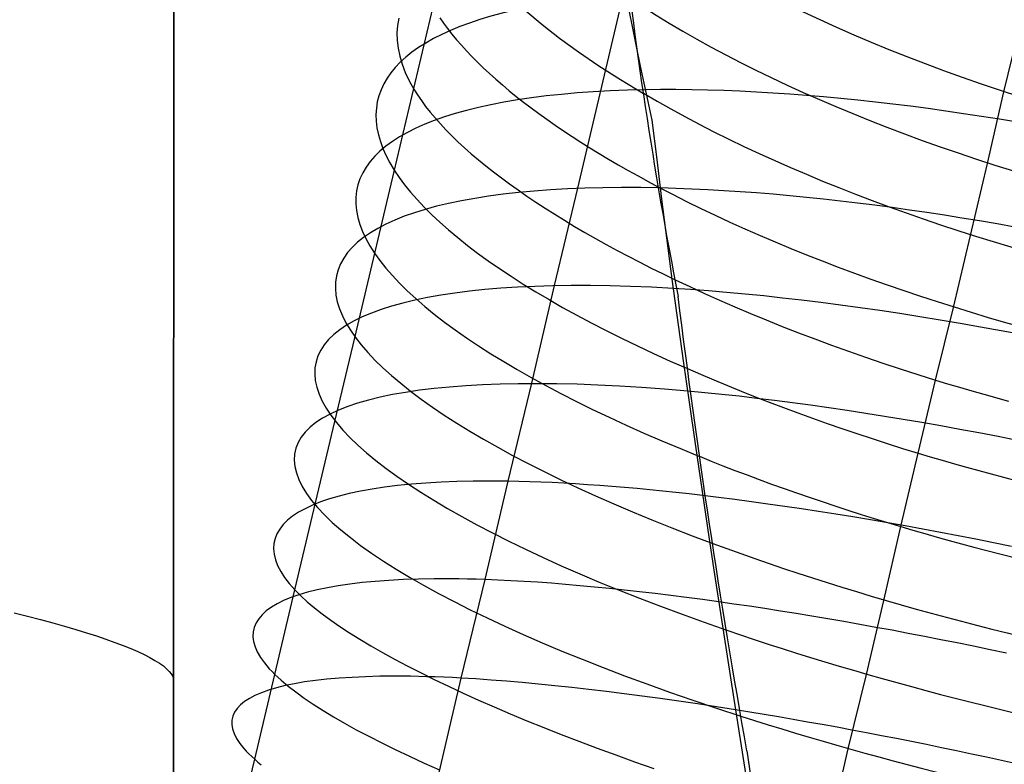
# Model space of a CAD drawing. Extents: x -383 to 1849, y -1185 to -529.
# Tile 344 of 656: x 213 to 232, y -1002 to -988. Entities that reach past the tile are written whole.
import ezdxf

# ---------------------------------------------------------------- set-up
doc = ezdxf.new("R2010")
doc.units = 0
doc.layers.add('PREDEFINITO', color=7, linetype='CONTINUOUS')

msp = doc.modelspace()

# ---------------------------------------------------------------- linework, layer by layer
at = {"layer": 'PREDEFINITO'}
for p, q in [((216.333, -1000.114, 420), (216.347, -943.92, 420)), ((216.333, -1000.114, 370), (216.347, -943.92, 370)), ((216.347, -943.92, 395), (216.333, -1000.114, 395)), ((216.333, -1000.114, 420), (216.347, -943.92, 420)), ((224.004, -990.809, 479.278), (224.894, -987.027, 480.249)), ((220.517, -990.493, 494.166), (221.258, -987.37, 495.067)), ((220.605, -987.583, 490.751), (220.581, -987.722, 491.187)), ((221.384, -987.576, 495.567), (221.456, -987.679, 495.814)), ((221.456, -987.679, 495.814), (221.532, -987.784, 496.06)), ((232.083, -988.985, 506.21), (232.412, -987.645, 506.724)), ((220.581, -987.722, 491.187), (220.571, -987.865, 491.623)), ((220.571, -987.865, 491.623), (220.574, -988.01, 492.057)), ((221.532, -987.784, 496.06), (221.614, -987.889, 496.304)), ((221.614, -987.889, 496.304), (221.7, -987.994, 496.546)), ((220.574, -988.01, 492.057), (220.592, -988.157, 492.489)), ((221.7, -987.994, 496.546), (221.792, -988.1, 496.786)), ((220.592, -988.157, 492.489), (220.623, -988.308, 492.919)), ((221.792, -988.1, 496.786), (221.889, -988.206, 497.024)), ((221.889, -988.206, 497.024), (221.99, -988.313, 497.261)), ((220.623, -988.308, 492.919), (220.669, -988.46, 493.347)), ((220.669, -988.46, 493.347), (220.728, -988.615, 493.772)), ((221.99, -988.313, 497.261), (222.097, -988.42, 497.495)), ((222.097, -988.42, 497.495), (222.208, -988.528, 497.727)), ((220.728, -988.615, 493.772), (220.803, -988.772, 494.194)), ((222.208, -988.528, 497.727), (222.324, -988.635, 497.956)), ((222.324, -988.635, 497.956), (222.445, -988.743, 498.184)), ((220.803, -988.772, 494.194), (220.891, -988.931, 494.611)), ((222.445, -988.743, 498.184), (222.57, -988.851, 498.409)), ((220.891, -988.931, 494.611), (220.959, -989.039, 494.889)), ((222.57, -988.851, 498.409), (222.7, -988.96, 498.631)), ((222.7, -988.96, 498.631), (222.834, -989.068, 498.851)), ((231.773, -990.341, 505.728), (232.083, -988.985, 506.21)), ((220.959, -989.039, 494.889), (221.033, -989.148, 495.165)), ((221.033, -989.148, 495.165), (221.114, -989.257, 495.439)), ((222.834, -989.068, 498.851), (222.973, -989.177, 499.068)), ((222.973, -989.177, 499.068), (223.116, -989.285, 499.283)), ((221.114, -989.257, 495.439), (221.201, -989.367, 495.711)), ((221.201, -989.367, 495.711), (221.294, -989.478, 495.98)), ((223.116, -989.285, 499.283), (223.263, -989.394, 499.495)), ((223.263, -989.394, 499.495), (223.414, -989.502, 499.704)), ((221.294, -989.478, 495.98), (221.394, -989.59, 496.248)), ((223.414, -989.502, 499.704), (223.57, -989.611, 499.911)), ((225.403, -989.52, 478.611), (225.497, -990.264, 478.219)), ((221.394, -989.59, 496.248), (221.499, -989.702, 496.512)), ((221.499, -989.702, 496.512), (221.611, -989.814, 496.775)), ((223.57, -989.611, 499.911), (223.729, -989.719, 500.114)), ((223.729, -989.719, 500.114), (223.893, -989.827, 500.315)), ((221.611, -989.814, 496.775), (221.728, -989.927, 497.034)), ((221.728, -989.927, 497.034), (221.851, -990.041, 497.291)), ((223.893, -989.827, 500.315), (224.06, -989.935, 500.512)), ((224.06, -989.935, 500.512), (224.231, -990.043, 500.707)), ((221.851, -990.041, 497.291), (221.98, -990.155, 497.546)), ((224.231, -990.043, 500.707), (224.407, -990.15, 500.898)), ((221.98, -990.155, 497.546), (222.115, -990.269, 497.797)), ((222.115, -990.269, 497.797), (222.255, -990.383, 498.045)), ((224.407, -990.15, 500.898), (224.585, -990.258, 501.086)), ((224.585, -990.258, 501.086), (224.768, -990.364, 501.27)), ((225.497, -990.264, 478.219), (225.59, -991.015, 477.84)), ((219.769, -993.648, 493.383), (220.517, -990.493, 494.166)), ((222.255, -990.383, 498.045), (222.4, -990.498, 498.291)), ((222.4, -990.498, 498.291), (222.551, -990.613, 498.533)), ((224.768, -990.364, 501.27), (224.954, -990.471, 501.452)), ((224.954, -990.471, 501.452), (225.143, -990.577, 501.629)), ((231.451, -991.704, 505.269), (231.773, -990.341, 505.728)), ((222.551, -990.613, 498.533), (222.707, -990.728, 498.772)), ((225.143, -990.577, 501.629), (225.336, -990.683, 501.804)), ((225.336, -990.683, 501.804), (225.532, -990.788, 501.974)), ((222.707, -990.728, 498.772), (222.868, -990.843, 499.008)), ((222.868, -990.843, 499.008), (223.035, -990.958, 499.24)), ((223.558, -992.654, 478.873), (224.004, -990.809, 479.278)), ((223.035, -990.958, 499.24), (223.206, -991.073, 499.469)), ((223.206, -991.073, 499.469), (223.382, -991.188, 499.694)), ((225.59, -991.015, 477.84), (225.784, -992.536, 477.119)), ((223.382, -991.188, 499.694), (223.563, -991.303, 499.916)), ((223.563, -991.303, 499.916), (223.749, -991.418, 500.134)), ((223.749, -991.418, 500.134), (223.94, -991.533, 500.348)), ((223.94, -991.533, 500.348), (224.135, -991.647, 500.558)), ((224.135, -991.647, 500.558), (224.334, -991.761, 500.764)), ((224.334, -991.761, 500.764), (224.538, -991.874, 500.966)), ((231.125, -993.073, 504.836), (231.451, -991.704, 505.269)), ((224.538, -991.874, 500.966), (224.746, -991.988, 501.164)), ((224.746, -991.988, 501.164), (224.958, -992.1, 501.358)), ((224.958, -992.1, 501.358), (225.175, -992.213, 501.547)), ((225.175, -992.213, 501.547), (225.395, -992.324, 501.732)), ((225.395, -992.324, 501.732), (225.619, -992.435, 501.912)), ((225.619, -992.435, 501.912), (225.847, -992.546, 502.088)), ((225.784, -992.536, 477.119), (226, -994.084, 476.435)), ((225.847, -992.546, 502.088), (226.123, -992.676, 502.29)), ((223.127, -994.507, 478.49), (223.558, -992.654, 478.873)), ((226.14, -992.732, 476.823), (225.807, -992.71, 477.04)), ((226.123, -992.676, 502.29), (226.404, -992.804, 502.486)), ((226.479, -992.757, 476.616), (226.14, -992.732, 476.823)), ((226.823, -992.786, 476.416), (226.479, -992.757, 476.616)), ((226.404, -992.804, 502.486), (226.689, -992.932, 502.674)), ((226.689, -992.932, 502.674), (226.98, -993.059, 502.856)), ((227.172, -992.818, 476.226), (226.823, -992.786, 476.416)), ((227.526, -992.853, 476.044), (227.172, -992.818, 476.226)), ((227.884, -992.892, 475.87), (227.526, -992.853, 476.044)), ((228.246, -992.933, 475.706), (227.884, -992.892, 475.87)), ((228.612, -992.978, 475.55), (228.246, -992.933, 475.706)), ((226.98, -993.059, 502.856), (227.275, -993.184, 503.03)), ((228.981, -993.026, 475.404), (228.612, -992.978, 475.55)), ((229.354, -993.077, 475.267), (228.981, -993.026, 475.404)), ((229.729, -993.13, 475.139), (229.354, -993.077, 475.267)), ((230.107, -993.187, 475.02), (229.729, -993.13, 475.139)), ((230.785, -994.448, 504.427), (231.125, -993.073, 504.836)), ((227.275, -993.184, 503.03), (227.574, -993.307, 503.197)), ((227.574, -993.307, 503.197), (227.878, -993.43, 503.356)), ((230.488, -993.246, 474.91), (230.107, -993.187, 475.02)), ((230.871, -993.309, 474.81), (230.488, -993.246, 474.91)), ((231.255, -993.374, 474.72), (230.871, -993.309, 474.81)), ((227.878, -993.43, 503.356), (228.186, -993.55, 503.508)), ((231.641, -993.442, 474.639), (231.255, -993.374, 474.72)), ((232.029, -993.512, 474.568), (231.641, -993.442, 474.639)), ((219.392, -995.235, 493.039), (219.769, -993.648, 493.383)), ((228.186, -993.55, 503.508), (228.498, -993.669, 503.651)), ((228.498, -993.669, 503.651), (228.815, -993.786, 503.787)), ((232.417, -993.585, 474.506), (232.029, -993.512, 474.568)), ((228.815, -993.786, 503.787), (229.135, -993.902, 503.915)), ((229.135, -993.902, 503.915), (229.458, -994.015, 504.035)), ((229.458, -994.015, 504.035), (229.785, -994.126, 504.146)), ((226, -994.084, 476.435), (226.114, -994.867, 476.11)), ((226.079, -994.23, 502.1), (226.329, -994.338, 502.266)), ((229.785, -994.126, 504.146), (230.115, -994.236, 504.248)), ((230.115, -994.236, 504.248), (230.449, -994.343, 504.342)), ((226.329, -994.338, 502.266), (226.582, -994.446, 502.426)), ((230.449, -994.343, 504.342), (230.785, -994.448, 504.427)), ((222.678, -996.365, 478.156), (223.127, -994.507, 478.49)), ((226.582, -994.446, 502.426), (226.839, -994.553, 502.581)), ((226.839, -994.553, 502.581), (227.099, -994.658, 502.73)), ((230.456, -995.833, 504.047), (230.785, -994.448, 504.427)), ((230.785, -994.448, 504.427), (231.013, -994.517, 504.479)), ((231.013, -994.517, 504.479), (231.242, -994.585, 504.527)), ((231.242, -994.585, 504.527), (231.472, -994.652, 504.571)), ((226.407, -994.687, 476.009), (226.086, -994.656, 476.194)), ((226.732, -994.72, 475.83), (226.407, -994.687, 476.009)), ((227.061, -994.756, 475.66), (226.732, -994.72, 475.83)), ((227.395, -994.795, 475.497), (227.061, -994.756, 475.66)), ((227.099, -994.658, 502.73), (227.363, -994.763, 502.873)), ((227.363, -994.763, 502.873), (227.63, -994.867, 503.011)), ((227.731, -994.836, 475.341), (227.395, -994.795, 475.497)), ((231.472, -994.652, 504.571), (231.703, -994.718, 504.611)), ((231.703, -994.718, 504.611), (232.168, -994.846, 504.679)), ((226.114, -994.867, 476.11), (226.226, -995.656, 475.8)), ((227.63, -994.867, 503.011), (227.9, -994.969, 503.143)), ((228.071, -994.88, 475.194), (227.731, -994.836, 475.341)), ((227.9, -994.969, 503.143), (228.173, -995.07, 503.268)), ((228.415, -994.926, 475.055), (228.071, -994.88, 475.194)), ((228.761, -994.975, 474.923), (228.415, -994.926, 475.055)), ((229.11, -995.026, 474.8), (228.761, -994.975, 474.923)), ((228.173, -995.07, 503.268), (228.449, -995.171, 503.388)), ((228.449, -995.171, 503.388), (228.728, -995.269, 503.502)), ((229.461, -995.08, 474.684), (229.11, -995.026, 474.8)), ((229.815, -995.136, 474.577), (229.461, -995.08, 474.684)), ((230.17, -995.194, 474.478), (229.815, -995.136, 474.577)), ((218.635, -998.427, 492.444), (219.392, -995.235, 493.039)), ((228.728, -995.269, 503.502), (229.01, -995.367, 503.609)), ((229.01, -995.367, 503.609), (229.294, -995.463, 503.71)), ((230.528, -995.255, 474.387), (230.17, -995.194, 474.478)), ((230.887, -995.318, 474.305), (230.528, -995.255, 474.387)), ((231.247, -995.383, 474.231), (230.887, -995.318, 474.305)), ((229.294, -995.463, 503.71), (229.581, -995.558, 503.804)), ((229.581, -995.558, 503.804), (229.87, -995.651, 503.892)), ((231.609, -995.45, 474.165), (231.247, -995.383, 474.231)), ((231.971, -995.52, 474.108), (231.609, -995.45, 474.165)), ((232.334, -995.592, 474.06), (231.971, -995.52, 474.108)), ((226.226, -995.656, 475.8), (226.458, -997.249, 475.21)), ((229.87, -995.651, 503.892), (230.162, -995.743, 503.972)), ((230.162, -995.743, 503.972), (230.456, -995.833, 504.047)), ((226.307, -995.894, 502.105), (226.529, -995.983, 502.238)), ((230.127, -997.226, 503.695), (230.456, -995.833, 504.047)), ((230.456, -995.833, 504.047), (230.683, -995.901, 504.099)), ((230.683, -995.901, 504.099), (230.913, -995.968, 504.147)), ((226.529, -995.983, 502.238), (226.753, -996.072, 502.367)), ((226.753, -996.072, 502.367), (226.98, -996.16, 502.491)), ((230.913, -995.968, 504.147), (231.143, -996.034, 504.192)), ((231.143, -996.034, 504.192), (231.374, -996.1, 504.232)), ((231.374, -996.1, 504.232), (231.84, -996.227, 504.301)), ((226.98, -996.16, 502.491), (227.21, -996.247, 502.612)), ((227.21, -996.247, 502.612), (227.442, -996.333, 502.727)), ((231.84, -996.227, 504.301), (232.309, -996.35, 504.353)), ((220.334, -996.48, 481.262), (220.098, -996.515, 481.69)), ((220.583, -996.448, 480.842), (220.334, -996.48, 481.262)), ((220.844, -996.422, 480.429), (220.583, -996.448, 480.842)), ((221.119, -996.4, 480.026), (220.844, -996.422, 480.429)), ((221.406, -996.383, 479.631), (221.119, -996.4, 480.026)), ((221.706, -996.371, 479.247), (221.406, -996.383, 479.631)), ((222.017, -996.364, 478.872), (221.706, -996.371, 479.247)), ((222.178, -996.363, 478.689), (222.017, -996.364, 478.872)), ((222.342, -996.362, 478.509), (222.178, -996.363, 478.689)), ((222.243, -998.231, 477.844), (222.678, -996.365, 478.156)), ((222.508, -996.363, 478.331), (222.342, -996.362, 478.509)), ((222.678, -996.365, 478.156), (222.508, -996.363, 478.331)), ((222.882, -996.37, 477.954), (222.678, -996.365, 478.156)), ((223.09, -996.376, 477.756), (222.882, -996.37, 477.954)), ((223.301, -996.383, 477.562), (223.09, -996.376, 477.756)), ((223.517, -996.393, 477.372), (223.301, -996.383, 477.562)), ((223.737, -996.404, 477.186), (223.517, -996.393, 477.372)), ((223.96, -996.417, 477.005), (223.737, -996.404, 477.186)), ((224.186, -996.432, 476.828), (223.96, -996.417, 477.005)), ((224.416, -996.448, 476.655), (224.186, -996.432, 476.828)), ((224.649, -996.466, 476.487), (224.416, -996.448, 476.655)), ((224.885, -996.486, 476.323), (224.649, -996.466, 476.487)), ((225.125, -996.507, 476.163), (224.885, -996.486, 476.323)), ((227.442, -996.333, 502.727), (227.676, -996.419, 502.839)), ((227.676, -996.419, 502.839), (227.912, -996.504, 502.945)), ((219.472, -996.649, 483.015), (219.29, -996.702, 483.468)), ((219.667, -996.6, 482.567), (219.472, -996.649, 483.015)), ((219.876, -996.555, 482.125), (219.667, -996.6, 482.567)), ((220.098, -996.515, 481.69), (219.876, -996.555, 482.125)), ((225.367, -996.53, 476.008), (225.125, -996.507, 476.163)), ((225.613, -996.555, 475.858), (225.367, -996.53, 476.008)), ((225.861, -996.581, 475.712), (225.613, -996.555, 475.858)), ((226.111, -996.608, 475.57), (225.861, -996.581, 475.712)), ((226.365, -996.637, 475.433), (226.111, -996.608, 475.57)), ((226.67, -996.674, 475.276), (226.365, -996.637, 475.433)), ((226.979, -996.713, 475.125), (226.67, -996.674, 475.276)), ((227.912, -996.504, 502.945), (228.15, -996.588, 503.048)), ((228.15, -996.588, 503.048), (228.391, -996.671, 503.145)), ((228.391, -996.671, 503.145), (228.633, -996.753, 503.238)), ((218.968, -996.821, 484.389), (218.828, -996.887, 484.856)), ((219.122, -996.76, 483.927), (218.968, -996.821, 484.389)), ((219.29, -996.702, 483.468), (219.122, -996.76, 483.927)), ((227.292, -996.754, 474.981), (226.979, -996.713, 475.125)), ((227.607, -996.798, 474.843), (227.292, -996.754, 474.981)), ((227.925, -996.843, 474.713), (227.607, -996.798, 474.843)), ((228.245, -996.89, 474.589), (227.925, -996.843, 474.713)), ((228.633, -996.753, 503.238), (228.877, -996.834, 503.327)), ((228.877, -996.834, 503.327), (229.124, -996.915, 503.41)), ((218.591, -997.03, 485.8), (218.495, -997.107, 486.276)), ((218.703, -996.956, 485.327), (218.591, -997.03, 485.8)), ((218.828, -996.887, 484.856), (218.703, -996.956, 485.327)), ((228.568, -996.939, 474.472), (228.245, -996.89, 474.589)), ((228.893, -996.99, 474.362), (228.568, -996.939, 474.472)), ((229.22, -997.044, 474.26), (228.893, -996.99, 474.362)), ((229.124, -996.915, 503.41), (229.372, -996.994, 503.489)), ((229.549, -997.099, 474.164), (229.22, -997.044, 474.26)), ((229.372, -996.994, 503.489), (229.622, -997.072, 503.562)), ((218.413, -997.188, 486.753), (218.346, -997.273, 487.232)), ((218.495, -997.107, 486.276), (218.413, -997.188, 486.753)), ((229.88, -997.155, 474.075), (229.549, -997.099, 474.164)), ((229.622, -997.072, 503.562), (229.873, -997.15, 503.631)), ((229.807, -998.628, 503.372), (230.127, -997.226, 503.695)), ((229.873, -997.15, 503.631), (230.127, -997.226, 503.695)), ((230.212, -997.214, 473.994), (229.88, -997.155, 474.075)), ((230.127, -997.226, 503.695), (230.355, -997.293, 503.747)), ((230.545, -997.275, 473.92), (230.212, -997.214, 473.994)), ((218.294, -997.362, 487.712), (218.258, -997.454, 488.193)), ((218.346, -997.273, 487.232), (218.294, -997.362, 487.712)), ((226.458, -997.249, 475.21), (226.582, -998.054, 474.931)), ((230.355, -997.293, 503.747), (230.584, -997.359, 503.796)), ((230.88, -997.337, 473.853), (230.545, -997.275, 473.92)), ((230.584, -997.359, 503.796), (230.814, -997.425, 503.84)), ((230.814, -997.425, 503.84), (231.046, -997.489, 503.881)), ((231.215, -997.401, 473.794), (230.88, -997.337, 473.853)), ((231.551, -997.467, 473.742), (231.215, -997.401, 473.794)), ((218.236, -997.549, 488.673), (218.23, -997.648, 489.152)), ((218.258, -997.454, 488.193), (218.236, -997.549, 488.673)), ((231.046, -997.489, 503.881), (231.511, -997.615, 503.949)), ((231.888, -997.534, 473.697), (231.551, -997.467, 473.742)), ((232.225, -997.604, 473.66), (231.888, -997.534, 473.697)), ((218.23, -997.648, 489.152), (218.24, -997.75, 489.63)), ((218.24, -997.75, 489.63), (218.266, -997.855, 490.106)), ((231.511, -997.615, 503.949), (231.981, -997.737, 504.002)), ((231.981, -997.737, 504.002), (232.453, -997.856, 504.039)), ((218.266, -997.855, 490.106), (218.307, -997.964, 490.58)), ((218.307, -997.964, 490.58), (218.365, -998.075, 491.052)), ((218.365, -998.075, 491.052), (218.438, -998.19, 491.52)), ((226.582, -998.054, 474.931), (226.708, -998.865, 474.666)), ((218.438, -998.19, 491.52), (218.481, -998.248, 491.752)), ((218.481, -998.248, 491.752), (218.528, -998.307, 491.984)), ((218.528, -998.307, 491.984), (218.58, -998.367, 492.214)), ((219.458, -998.349, 481.832), (219.251, -998.386, 482.276)), ((219.679, -998.317, 481.395), (219.458, -998.349, 481.832)), ((219.912, -998.289, 480.965), (219.679, -998.317, 481.395)), ((220.159, -998.265, 480.542), (219.912, -998.289, 480.965)), ((220.419, -998.246, 480.128), (220.159, -998.265, 480.542)), ((220.692, -998.232, 479.722), (220.419, -998.246, 480.128)), ((220.978, -998.222, 479.326), (220.692, -998.232, 479.722)), ((221.275, -998.217, 478.939), (220.978, -998.222, 479.326)), ((221.586, -998.217, 478.563), (221.275, -998.217, 478.939)), ((221.746, -998.219, 478.379), (221.586, -998.217, 478.563)), ((221.908, -998.222, 478.198), (221.746, -998.219, 478.379)), ((221.791, -1000.1, 477.584), (222.243, -998.231, 477.844)), ((222.074, -998.226, 478.02), (221.908, -998.222, 478.198)), ((222.243, -998.231, 477.844), (222.074, -998.226, 478.02)), ((222.484, -998.241, 477.604), (222.243, -998.231, 477.844)), ((222.73, -998.252, 477.37), (222.484, -998.241, 477.604)), ((222.982, -998.267, 477.141), (222.73, -998.252, 477.37)), ((223.239, -998.283, 476.919), (222.982, -998.267, 477.141)), ((223.502, -998.302, 476.702), (223.239, -998.283, 476.919)), ((223.769, -998.324, 476.492), (223.502, -998.302, 476.702)), ((224.041, -998.347, 476.287), (223.769, -998.324, 476.492)), ((224.318, -998.373, 476.089), (224.041, -998.347, 476.287)), ((217.872, -1001.639, 491.969), (218.635, -998.427, 492.444)), ((218.711, -998.521, 483.643), (218.559, -998.574, 484.108)), ((218.58, -998.367, 492.214), (218.635, -998.427, 492.444)), ((218.635, -998.427, 492.444), (218.745, -998.538, 492.853)), ((218.877, -998.472, 483.182), (218.711, -998.521, 483.643)), ((218.745, -998.538, 492.853), (218.868, -998.651, 493.258)), ((219.057, -998.427, 482.727), (218.877, -998.472, 483.182)), ((219.251, -998.386, 482.276), (219.057, -998.427, 482.727)), ((224.599, -998.401, 475.898), (224.318, -998.373, 476.089)), ((224.884, -998.431, 475.712), (224.599, -998.401, 475.898)), ((225.173, -998.463, 475.533), (224.884, -998.431, 475.712)), ((225.467, -998.497, 475.36), (225.173, -998.463, 475.533)), ((225.764, -998.533, 475.193), (225.467, -998.497, 475.36)), ((226.064, -998.571, 475.034), (225.764, -998.533, 475.193)), ((218.297, -998.692, 485.051), (218.188, -998.757, 485.526)), ((218.421, -998.631, 484.578), (218.297, -998.692, 485.051)), ((218.559, -998.574, 484.108), (218.421, -998.631, 484.578)), ((218.868, -998.651, 493.258), (219.004, -998.765, 493.658)), ((226.368, -998.612, 474.88), (226.064, -998.571, 475.034)), ((226.675, -998.654, 474.733), (226.368, -998.612, 474.88)), ((226.963, -998.695, 474.603), (226.675, -998.654, 474.733)), ((227.255, -998.738, 474.478), (226.963, -998.695, 474.603)), ((229.474, -1000.033, 503.072), (229.807, -998.628, 503.372)), ((213.309, -998.86, 430.079), (213.564, -998.924, 429.665)), ((218.013, -998.898, 486.485), (217.948, -998.974, 486.966)), ((218.093, -998.826, 486.005), (218.013, -998.898, 486.485)), ((218.188, -998.757, 485.526), (218.093, -998.826, 486.005)), ((219.004, -998.765, 493.658), (219.153, -998.882, 494.054)), ((219.153, -998.882, 494.054), (219.314, -999, 494.445)), ((226.708, -998.865, 474.666), (226.961, -1000.5, 474.179)), ((227.548, -998.782, 474.359), (227.255, -998.738, 474.478)), ((227.843, -998.828, 474.246), (227.548, -998.782, 474.359)), ((228.141, -998.876, 474.138), (227.843, -998.828, 474.246)), ((228.441, -998.925, 474.037), (228.141, -998.876, 474.138)), ((213.564, -998.924, 429.665), (213.808, -998.988, 429.244)), ((213.808, -998.988, 429.244), (214.042, -999.052, 428.817)), ((214.042, -999.052, 428.817), (214.266, -999.115, 428.383)), ((217.898, -999.054, 487.448), (217.863, -999.137, 487.931)), ((217.948, -998.974, 486.966), (217.898, -999.054, 487.448)), ((219.314, -999, 494.445), (219.487, -999.12, 494.83)), ((228.742, -998.976, 473.942), (228.441, -998.925, 474.037)), ((229.045, -999.028, 473.853), (228.742, -998.976, 473.942)), ((229.349, -999.082, 473.769), (229.045, -999.028, 473.853)), ((229.654, -999.137, 473.693), (229.349, -999.082, 473.769)), ((214.266, -999.115, 428.383), (214.479, -999.178, 427.944)), ((214.479, -999.178, 427.944), (214.681, -999.24, 427.499)), ((214.681, -999.24, 427.499), (214.872, -999.301, 427.049)), ((217.844, -999.224, 488.413), (217.84, -999.314, 488.895)), ((217.863, -999.137, 487.931), (217.844, -999.224, 488.413)), ((219.487, -999.12, 494.83), (219.672, -999.242, 495.21)), ((219.672, -999.242, 495.21), (219.869, -999.364, 495.584)), ((229.961, -999.193, 473.622), (229.654, -999.137, 473.693)), ((230.269, -999.251, 473.557), (229.961, -999.193, 473.622)), ((230.578, -999.311, 473.499), (230.269, -999.251, 473.557)), ((214.872, -999.301, 427.049), (215.051, -999.362, 426.595)), ((215.051, -999.362, 426.595), (215.219, -999.422, 426.137)), ((215.219, -999.422, 426.137), (215.376, -999.482, 425.674)), ((217.84, -999.314, 488.895), (217.852, -999.407, 489.375)), ((217.852, -999.407, 489.375), (217.879, -999.504, 489.854)), ((219.869, -999.364, 495.584), (220.077, -999.489, 495.952)), ((230.887, -999.371, 473.447), (230.578, -999.311, 473.499)), ((231.197, -999.433, 473.401), (230.887, -999.371, 473.447)), ((231.508, -999.497, 473.362), (231.197, -999.433, 473.401)), ((215.376, -999.482, 425.674), (215.52, -999.54, 425.209)), ((215.52, -999.54, 425.209), (215.653, -999.597, 424.741)), ((215.653, -999.597, 424.741), (215.775, -999.654, 424.27)), ((215.775, -999.654, 424.27), (215.884, -999.71, 423.798)), ((217.879, -999.504, 489.854), (217.922, -999.604, 490.33)), ((217.922, -999.604, 490.33), (217.981, -999.706, 490.804)), ((220.077, -999.489, 495.952), (220.296, -999.614, 496.314)), ((220.296, -999.614, 496.314), (220.526, -999.741, 496.669)), ((231.819, -999.561, 473.329), (231.508, -999.497, 473.362)), ((232.13, -999.627, 473.303), (231.819, -999.561, 473.329)), ((215.884, -999.71, 423.798), (215.981, -999.764, 423.324)), ((215.981, -999.764, 423.324), (216.067, -999.818, 422.848)), ((216.067, -999.818, 422.848), (216.14, -999.87, 422.373)), ((217.981, -999.706, 490.804), (218.057, -999.812, 491.274)), ((218.057, -999.812, 491.274), (218.101, -999.867, 491.507)), ((220.526, -999.741, 496.669), (220.766, -999.868, 497.017)), ((216.14, -999.87, 422.373), (216.202, -999.921, 421.897)), ((216.202, -999.921, 421.897), (216.252, -999.972, 421.421)), ((216.252, -999.972, 421.421), (216.291, -1000.02, 420.946)), ((216.291, -1000.02, 420.946), (216.318, -1000.068, 420.472)), ((218.101, -999.867, 491.507), (218.149, -999.921, 491.74)), ((218.149, -999.921, 491.74), (218.201, -999.977, 491.971)), ((218.201, -999.977, 491.971), (218.257, -1000.033, 492.201)), ((218.257, -1000.033, 492.201), (218.374, -1000.141, 492.63)), ((220.766, -999.868, 497.017), (221.016, -999.996, 497.358)), ((221.016, -999.996, 497.358), (221.277, -1000.125, 497.691)), ((229.127, -1001.439, 502.799), (229.474, -1000.033, 503.072)), ((216.318, -1000.068, 420.472), (216.333, -1000.114, 420)), ((216.32, -1056.306, 420), (216.333, -1000.114, 420)), ((216.32, -1056.306, 370), (216.333, -1000.114, 370)), ((216.333, -1000.114, 395), (216.32, -1056.306, 395)), ((216.32, -1056.306, 420), (216.333, -1000.114, 420)), ((216.333, -1000.114, 420), (216.333, -1000.114, 370)), ((218.374, -1000.141, 492.63), (218.505, -1000.251, 493.055)), ((218.626, -1000.206, 482.476), (218.449, -1000.242, 482.932)), ((218.818, -1000.173, 482.025), (218.626, -1000.206, 482.476)), ((219.023, -1000.145, 481.58), (218.818, -1000.173, 482.025)), ((219.242, -1000.12, 481.142), (219.023, -1000.145, 481.58)), ((219.474, -1000.1, 480.711), (219.242, -1000.12, 481.142)), ((219.719, -1000.085, 480.288), (219.474, -1000.1, 480.711)), ((219.977, -1000.073, 479.872), (219.719, -1000.085, 480.288)), ((220.248, -1000.066, 479.466), (219.977, -1000.073, 479.872)), ((220.532, -1000.064, 479.069), (220.248, -1000.066, 479.466)), ((220.828, -1000.066, 478.682), (220.532, -1000.064, 479.069)), ((221.137, -1000.073, 478.305), (220.828, -1000.066, 478.682)), ((220.91, -1003.854, 477.144), (221.791, -1000.1, 477.584)), ((221.296, -1000.078, 478.12), (221.137, -1000.073, 478.305)), ((221.277, -1000.125, 497.691), (221.547, -1000.255, 498.017)), ((221.458, -1000.084, 477.938), (221.296, -1000.078, 478.12)), ((221.623, -1000.091, 477.76), (221.458, -1000.084, 477.938)), ((221.791, -1000.1, 477.584), (221.623, -1000.091, 477.76)), ((222.069, -1000.116, 477.306), (221.791, -1000.1, 477.584)), ((222.355, -1000.136, 477.036), (222.069, -1000.116, 477.306)), ((222.647, -1000.158, 476.774), (222.355, -1000.136, 477.036)), ((222.947, -1000.184, 476.52), (222.647, -1000.158, 476.774)), ((223.254, -1000.212, 476.274), (222.947, -1000.184, 476.52)), ((223.567, -1000.243, 476.036), (223.254, -1000.212, 476.274)), ((217.999, -1000.376, 484.33), (217.878, -1000.429, 484.804)), ((218.135, -1000.328, 483.86), (217.999, -1000.376, 484.33)), ((218.285, -1000.283, 483.394), (218.135, -1000.328, 483.86)), ((218.449, -1000.242, 482.932), (218.285, -1000.283, 483.394)), ((218.505, -1000.251, 493.055), (218.651, -1000.363, 493.474)), ((218.651, -1000.363, 493.474), (218.81, -1000.478, 493.888)), ((221.547, -1000.255, 498.017), (221.826, -1000.385, 498.334)), ((221.826, -1000.385, 498.334), (222.115, -1000.515, 498.644)), ((223.886, -1000.277, 475.806), (223.567, -1000.243, 476.036)), ((224.211, -1000.314, 475.585), (223.886, -1000.277, 475.806)), ((224.542, -1000.354, 475.372), (224.211, -1000.314, 475.585)), ((224.878, -1000.396, 475.167), (224.542, -1000.354, 475.372)), ((225.219, -1000.44, 474.972), (224.878, -1000.396, 475.167)), ((217.679, -1000.545, 485.759), (217.601, -1000.608, 486.24)), ((217.771, -1000.485, 485.28), (217.679, -1000.545, 485.759)), ((217.878, -1000.429, 484.804), (217.771, -1000.485, 485.28)), ((218.81, -1000.478, 493.888), (218.982, -1000.594, 494.296)), ((218.982, -1000.594, 494.296), (219.168, -1000.713, 494.699)), ((222.115, -1000.515, 498.644), (222.412, -1000.646, 498.945)), ((225.565, -1000.488, 474.784), (225.219, -1000.44, 474.972)), ((225.916, -1000.538, 474.606), (225.565, -1000.488, 474.784)), ((226.271, -1000.59, 474.436), (225.916, -1000.538, 474.606)), ((226.63, -1000.645, 474.276), (226.271, -1000.59, 474.436)), ((226.961, -1000.5, 474.179), (227.219, -1002.15, 473.737)), ((217.491, -1000.747, 487.205), (217.458, -1000.821, 487.689)), ((217.538, -1000.676, 486.722), (217.491, -1000.747, 487.205)), ((217.601, -1000.608, 486.24), (217.538, -1000.676, 486.722)), ((219.168, -1000.713, 494.699), (219.366, -1000.833, 495.095)), ((222.412, -1000.646, 498.945), (222.718, -1000.777, 499.237)), ((222.718, -1000.777, 499.237), (223.032, -1000.907, 499.52)), ((226.993, -1000.702, 474.124), (226.63, -1000.645, 474.276)), ((227.263, -1000.745, 474.018), (226.993, -1000.702, 474.124)), ((227.535, -1000.79, 473.916), (227.263, -1000.745, 474.018)), ((217.441, -1000.899, 488.172), (217.439, -1000.98, 488.655)), ((217.458, -1000.821, 487.689), (217.441, -1000.899, 488.172)), ((219.366, -1000.833, 495.095), (219.577, -1000.954, 495.485)), ((219.577, -1000.954, 495.485), (219.8, -1001.078, 495.868)), ((223.032, -1000.907, 499.52), (223.355, -1001.038, 499.794)), ((227.808, -1000.836, 473.82), (227.535, -1000.79, 473.916)), ((228.084, -1000.884, 473.729), (227.808, -1000.836, 473.82)), ((228.36, -1000.932, 473.643), (228.084, -1000.884, 473.729)), ((228.638, -1000.982, 473.562), (228.36, -1000.932, 473.643)), ((217.439, -1000.98, 488.655), (217.453, -1001.064, 489.136)), ((217.453, -1001.064, 489.136), (217.483, -1001.152, 489.616)), ((217.483, -1001.152, 489.616), (217.528, -1001.243, 490.093)), ((219.8, -1001.078, 495.868), (220.035, -1001.202, 496.244)), ((223.355, -1001.038, 499.794), (223.685, -1001.168, 500.058)), ((228.917, -1001.033, 473.486), (228.638, -1000.982, 473.562)), ((229.197, -1001.085, 473.415), (228.917, -1001.033, 473.486)), ((229.479, -1001.138, 473.35), (229.197, -1001.085, 473.415)), ((229.761, -1001.192, 473.289), (229.479, -1001.138, 473.35)), ((217.528, -1001.243, 490.093), (217.59, -1001.338, 490.567)), ((217.59, -1001.338, 490.567), (217.667, -1001.435, 491.039)), ((220.035, -1001.202, 496.244), (220.282, -1001.328, 496.612)), ((220.282, -1001.328, 496.612), (220.539, -1001.455, 496.973)), ((223.685, -1001.168, 500.058), (224.022, -1001.298, 500.312)), ((224.022, -1001.298, 500.312), (224.367, -1001.428, 500.556)), ((230.044, -1001.247, 473.234), (229.761, -1001.192, 473.289)), ((230.328, -1001.304, 473.185), (230.044, -1001.247, 473.234)), ((230.612, -1001.361, 473.14), (230.328, -1001.304, 473.185)), ((217.667, -1001.435, 491.039), (217.712, -1001.485, 491.273)), ((217.712, -1001.485, 491.273), (217.761, -1001.535, 491.506)), ((220.539, -1001.455, 496.973), (220.808, -1001.583, 497.325)), ((224.367, -1001.428, 500.556), (224.719, -1001.557, 500.79)), ((227.879, -1006.064, 502.061), (227.213, -1001.479, 502.125)), ((228.803, -1002.857, 502.556), (229.127, -1001.439, 502.799)), ((230.896, -1001.419, 473.101), (230.612, -1001.361, 473.14)), ((231.181, -1001.479, 473.068), (230.896, -1001.419, 473.101)), ((231.467, -1001.539, 473.04), (231.181, -1001.479, 473.068)), ((217.49, -1003.251, 491.778), (217.872, -1001.639, 491.969)), ((217.761, -1001.535, 491.506), (217.815, -1001.587, 491.738)), ((217.815, -1001.587, 491.738), (217.872, -1001.639, 491.969)), ((217.872, -1001.639, 491.969), (217.932, -1001.691, 492.193)), ((217.932, -1001.691, 492.193), (217.996, -1001.743, 492.417)), ((220.808, -1001.583, 497.325), (221.088, -1001.712, 497.67)), ((221.088, -1001.712, 497.67), (221.377, -1001.841, 498.005)), ((224.719, -1001.557, 500.79), (225.077, -1001.685, 501.013)), ((225.077, -1001.685, 501.013), (225.442, -1001.813, 501.225)), ((231.752, -1001.6, 473.017), (231.467, -1001.539, 473.04)), ((232.037, -1001.662, 473), (231.752, -1001.6, 473.017)), ((232.323, -1001.725, 472.988), (232.037, -1001.662, 473))]:
    msp.add_line(p, q, dxfattribs=at)
at = {"layer": 'PREDEFINITO', "extrusion": (-0.887577, -0.366337, 0.279293)}
msp.add_arc((1023.515, 448.407, 296.107), 42.712, 219.5802, 237.6645, dxfattribs=at)
at = {"layer": 'PREDEFINITO', "extrusion": (0.208426, 0.915564, 0.34395)}
msp.add_arc((-449.161, 774.759, -685.941), 14.847, 328.2615, 47.6327, dxfattribs=at)
at = {"layer": 'PREDEFINITO', "extrusion": (0.205237, 0.902278, 0.379173)}
msp.add_arc((-449.211, 799.973, -652.766), 14.97, 39.8455, 136.3584, dxfattribs=at)
at = {"layer": 'PREDEFINITO', "extrusion": (0.058846, -0.053397, -0.996838)}
msp.add_arc((-516.013, 921.823, -434.209), 84.007, 216.58527, 221.58357, dxfattribs=at)
at = {"layer": 'PREDEFINITO', "extrusion": (0.212466, 0.933006, 0.290444)}
msp.add_arc((-449.298, 734.859, -733.756), 14.963, 316.2907, 57.1979, dxfattribs=at)
at = {"layer": 'PREDEFINITO', "extrusion": (0.206827, 0.90912, 0.361557)}
msp.add_arc((-449.238, 787.507, -669.553), 14.951, 43.496, 136.3845, dxfattribs=at)
at = {"layer": 'PREDEFINITO', "extrusion": (0.213755, 0.938134, 0.272421)}
msp.add_arc((-449.413, 720.989, -749.124), 14.976, 312.2262, 59.8741, dxfattribs=at)
at = {"layer": 'PREDEFINITO', "extrusion": (0.208382, 0.915551, 0.344009)}
msp.add_arc((-449.313, 774.827, -685.908), 14.962, 47.0465, 136.3408, dxfattribs=at)
at = {"layer": 'PREDEFINITO', "extrusion": (0.213765, 0.938142, 0.272387)}
msp.add_arc((-449.391, 721.019, -749.145), 14.999, 136.6968, 311.9918, dxfattribs=at)
at = {"layer": 'PREDEFINITO', "extrusion": (0.214806, 0.942979, 0.25426)}
msp.add_arc((-449.347, 706.82, -764.334), 14.972, 308.6483, 62.6328, dxfattribs=at)
at = {"layer": 'PREDEFINITO', "extrusion": (0.209819, 0.921729, 0.326176)}
msp.add_arc((-449.325, 761.729, -702.185), 14.977, 50.6089, 136.2975, dxfattribs=at)
at = {"layer": 'PREDEFINITO', "extrusion": (0.21486, 0.942961, 0.254284)}
msp.add_arc((-449.375, 706.883, -764.292), 14.997, 136.7026, 308.4518, dxfattribs=at)
at = {"layer": 'PREDEFINITO', "extrusion": (0.21593, 0.947435, 0.236097)}
msp.add_arc((-449.432, 692.422, -779.142), 14.972, 305.4289, 65.3426, dxfattribs=at)
at = {"layer": 'PREDEFINITO', "extrusion": (0.104748, 0.013725, -0.994404)}
msp.add_arc((-1014.915, 309.34, -489.261), 161.832, 267.30991, 270.39476, dxfattribs=at)
at = {"layer": 'PREDEFINITO', "extrusion": (0.216948, 0.951572, 0.217815)}
msp.add_arc((-449.5, 677.727, -793.716), 14.98, 302.1588, 67.9617, dxfattribs=at)
at = {"layer": 'PREDEFINITO', "extrusion": (0.214891, 0.942976, 0.2542)}
msp.add_arc((-449.436, 706.612, -764.341), 15.111, 62.8614, 136.0538, dxfattribs=at)
at = {"layer": 'PREDEFINITO', "extrusion": (0.215928, 0.947434, 0.2361)}
msp.add_arc((-449.42, 692.21, -779.14), 15.164, 65.7197, 135.9681, dxfattribs=at)
at = {"layer": 'PREDEFINITO', "extrusion": (0.216902, 0.951578, 0.217838)}
msp.add_arc((-449.397, 677.441, -793.721), 15.245, 68.6036, 135.8467, dxfattribs=at)

doc.saveas('drawing.dxf')
